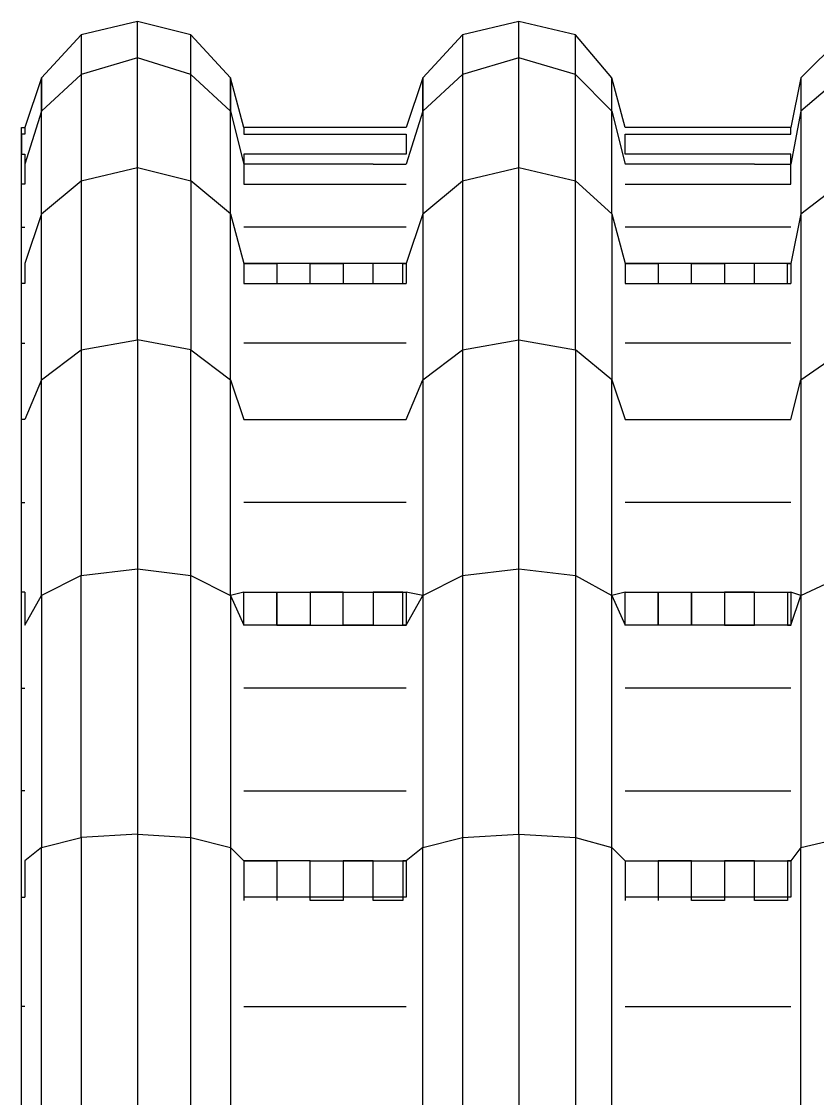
# Model space of a CAD drawing. Extents: x 636183 to 639890, y 299162 to 300538.
# Drawn here: x 636829.29 to 636837.68, y 299630.27 to 299641.62 of the extents above; entities that cross this region are included whole.
import ezdxf

# ---------------------------------------------------------------- set-up
doc = ezdxf.new("R2010")
doc.units = 0
doc.layers.add('Default', color=7, linetype='Continuous')

msp = doc.modelspace()

# ---------------------------------------------------------------- linework, layer by layer
at = {"layer": 'Default'}
for p, q in [((636830.519, 299641.621), (636829.924, 299641.481)), ((636830.519, 299641.237), (636830.519, 299641.621)), ((636831.079, 299641.481), (636830.519, 299641.621)), ((636834.541, 299641.621), (636833.947, 299641.481)), ((636834.541, 299641.237), (636834.541, 299641.621)), ((636835.136, 299641.481), (636834.541, 299641.621)), ((636829.924, 299641.481), (636829.505, 299641.027)), ((636829.924, 299641.481), (636829.924, 299641.062)), ((636831.079, 299641.062), (636831.079, 299641.481)), ((636831.498, 299641.027), (636831.079, 299641.481)), ((636833.947, 299641.481), (636833.527, 299641.027)), ((636833.947, 299641.481), (636833.947, 299641.062)), ((636835.136, 299641.062), (636835.136, 299641.481)), ((636835.521, 299641.027), (636835.136, 299641.481)), ((636837.969, 299641.481), (636837.514, 299641.027)), ((636830.519, 299641.237), (636829.924, 299641.062)), ((636830.519, 299640.082), (636830.519, 299641.237)), ((636831.079, 299641.062), (636830.519, 299641.237)), ((636834.541, 299641.237), (636833.947, 299641.062)), ((636834.541, 299640.082), (636834.541, 299641.237)), ((636835.136, 299641.062), (636834.541, 299641.237)), ((636829.505, 299641.027), (636829.33, 299640.502)), ((636829.924, 299641.062), (636829.505, 299640.677)), ((636829.505, 299641.027), (636829.505, 299640.677)), ((636829.505, 299640.677), (636829.505, 299641.027)), ((636829.924, 299641.062), (636829.924, 299639.942)), ((636831.498, 299640.677), (636831.079, 299641.062)), ((636831.079, 299639.942), (636831.079, 299641.062)), ((636831.498, 299641.027), (636831.498, 299640.677)), ((636831.498, 299640.677), (636831.498, 299641.027)), ((636831.638, 299640.502), (636831.498, 299641.027)), ((636833.527, 299641.027), (636833.352, 299640.502)), ((636833.947, 299641.062), (636833.527, 299640.677)), ((636833.527, 299641.027), (636833.527, 299640.677)), ((636833.527, 299640.677), (636833.527, 299641.027)), ((636833.947, 299641.062), (636833.947, 299639.942)), ((636835.136, 299641.062), (636835.521, 299640.677)), ((636835.136, 299639.942), (636835.136, 299641.062)), ((636835.521, 299640.677), (636835.521, 299641.027)), ((636835.661, 299640.502), (636835.521, 299641.027)), ((636837.514, 299641.027), (636837.409, 299640.502)), ((636837.969, 299641.062), (636837.514, 299640.677)), ((636837.514, 299641.027), (636837.514, 299640.677)), ((636829.505, 299640.677), (636829.33, 299640.117)), ((636829.505, 299639.593), (636829.505, 299640.677)), ((636831.498, 299640.677), (636831.638, 299640.117)), ((636831.498, 299639.593), (636831.498, 299640.677)), ((636833.527, 299640.677), (636833.352, 299640.117)), ((636833.527, 299640.677), (636833.527, 299639.593)), ((636835.521, 299640.677), (636835.661, 299640.117)), ((636835.521, 299639.593), (636835.521, 299640.677)), ((636837.514, 299640.677), (636837.409, 299640.117)), ((636837.514, 299640.677), (636837.514, 299639.593)), ((636829.295, 299640.502), (636829.33, 299640.502)), ((636829.295, 299640.432), (636829.295, 299640.502)), ((636829.295, 299640.432), (636829.295, 299640.222)), ((636829.33, 299640.432), (636829.295, 299640.432)), ((636829.295, 299640.222), (636829.295, 299640.432)), ((636829.33, 299640.502), (636829.33, 299640.432)), ((636831.988, 299640.502), (636831.638, 299640.502)), ((636831.638, 299640.502), (636831.638, 299640.432)), ((636833.352, 299640.502), (636831.638, 299640.502)), ((636831.638, 299640.432), (636833.352, 299640.432)), ((636832.338, 299640.502), (636831.988, 299640.502)), ((636832.688, 299640.502), (636832.338, 299640.502)), ((636833.002, 299640.502), (636832.688, 299640.502)), ((636833.317, 299640.502), (636833.002, 299640.502)), ((636833.352, 299640.502), (636833.317, 299640.502)), ((636833.352, 299640.432), (636833.352, 299640.222)), ((636836.01, 299640.502), (636835.661, 299640.502)), ((636837.409, 299640.502), (636835.661, 299640.502)), ((636835.661, 299640.432), (636837.409, 299640.432)), ((636835.661, 299640.222), (636835.661, 299640.432)), ((636836.36, 299640.502), (636836.01, 299640.502)), ((636836.71, 299640.502), (636836.36, 299640.502)), ((636837.025, 299640.502), (636836.71, 299640.502)), ((636837.375, 299640.502), (636837.025, 299640.502)), ((636837.409, 299640.502), (636837.375, 299640.502)), ((636837.409, 299640.432), (636837.409, 299640.502)), ((636829.295, 299640.222), (636829.33, 299640.222)), ((636829.295, 299639.907), (636829.295, 299640.222)), ((636829.33, 299640.222), (636829.33, 299639.907)), ((636831.638, 299640.222), (636831.638, 299639.907)), ((636833.352, 299640.222), (636831.638, 299640.222)), ((636837.409, 299640.222), (636835.661, 299640.222)), ((636837.409, 299639.907), (636837.409, 299640.222)), ((636829.924, 299639.942), (636830.519, 299640.082)), ((636830.519, 299638.263), (636830.519, 299640.082)), ((636830.519, 299640.082), (636831.079, 299639.942)), ((636831.988, 299640.117), (636831.638, 299640.117)), ((636832.338, 299640.117), (636831.988, 299640.117)), ((636832.688, 299640.117), (636832.338, 299640.117)), ((636833.002, 299640.117), (636832.688, 299640.117)), ((636833.002, 299640.117), (636833.317, 299640.117)), ((636833.317, 299640.117), (636833.352, 299640.117)), ((636833.947, 299639.942), (636834.541, 299640.082)), ((636834.541, 299638.263), (636834.541, 299640.082)), ((636834.541, 299640.082), (636835.136, 299639.942)), ((636836.01, 299640.117), (636835.661, 299640.117)), ((636836.36, 299640.117), (636836.01, 299640.117)), ((636836.71, 299640.117), (636836.36, 299640.117)), ((636837.025, 299640.117), (636836.71, 299640.117)), ((636837.025, 299640.117), (636837.375, 299640.117)), ((636837.375, 299640.117), (636837.409, 299640.117)), ((636829.33, 299639.907), (636829.295, 299639.907)), ((636829.295, 299639.453), (636829.295, 299639.907)), ((636829.505, 299639.593), (636829.924, 299639.942)), ((636829.924, 299639.942), (636829.924, 299638.158)), ((636831.079, 299639.942), (636831.079, 299638.158)), ((636831.498, 299639.593), (636831.079, 299639.942)), ((636831.638, 299639.907), (636833.352, 299639.907)), ((636833.527, 299639.593), (636833.947, 299639.942)), ((636833.947, 299639.942), (636833.947, 299638.158)), ((636835.136, 299638.158), (636835.136, 299639.942)), ((636835.136, 299639.942), (636835.521, 299639.593)), ((636835.661, 299639.907), (636837.409, 299639.907)), ((636837.514, 299639.593), (636837.969, 299639.942)), ((636829.505, 299639.593), (636829.33, 299639.068)), ((636829.505, 299637.844), (636829.505, 299639.593)), ((636831.498, 299639.593), (636831.638, 299639.068)), ((636831.498, 299637.844), (636831.498, 299639.593)), ((636833.527, 299639.593), (636833.352, 299639.068)), ((636833.527, 299639.593), (636833.527, 299637.844)), ((636835.521, 299639.593), (636835.521, 299637.844)), ((636835.521, 299639.593), (636835.661, 299639.068)), ((636837.514, 299639.593), (636837.409, 299639.068)), ((636837.514, 299639.593), (636837.514, 299637.844)), ((636829.295, 299639.453), (636829.33, 299639.453)), ((636829.295, 299638.858), (636829.295, 299639.453)), ((636833.352, 299639.453), (636831.638, 299639.453)), ((636837.409, 299639.453), (636835.661, 299639.453)), ((636829.33, 299639.068), (636829.33, 299638.858)), ((636831.638, 299639.068), (636831.988, 299639.068)), ((636831.988, 299639.068), (636831.638, 299639.068)), ((636831.638, 299639.068), (636831.638, 299638.858)), ((636831.988, 299639.068), (636831.988, 299638.858)), ((636832.338, 299639.068), (636831.988, 299639.068)), ((636832.338, 299639.068), (636832.688, 299639.068)), ((636832.338, 299638.858), (636832.338, 299639.068)), ((636832.688, 299639.068), (636832.338, 299639.068)), ((636832.688, 299639.068), (636832.688, 299638.858)), ((636833.002, 299639.068), (636832.688, 299639.068)), ((636833.002, 299638.858), (636833.002, 299639.068)), ((636833.317, 299639.068), (636833.002, 299639.068)), ((636833.352, 299639.068), (636833.317, 299639.068)), ((636833.317, 299639.068), (636833.352, 299639.068)), ((636833.317, 299638.858), (636833.317, 299639.068)), ((636833.352, 299639.068), (636833.352, 299638.858)), ((636835.661, 299639.068), (636836.01, 299639.068)), ((636836.01, 299639.068), (636835.661, 299639.068)), ((636835.661, 299639.068), (636835.661, 299638.858)), ((636836.01, 299639.068), (636836.01, 299638.858)), ((636836.36, 299639.068), (636836.01, 299639.068)), ((636836.36, 299639.068), (636836.71, 299639.068)), ((636836.36, 299638.858), (636836.36, 299639.068)), ((636836.71, 299639.068), (636836.36, 299639.068)), ((636836.71, 299639.068), (636836.71, 299638.858)), ((636837.025, 299639.068), (636836.71, 299639.068)), ((636837.025, 299638.858), (636837.025, 299639.068)), ((636837.375, 299639.068), (636837.025, 299639.068)), ((636837.409, 299639.068), (636837.375, 299639.068)), ((636837.375, 299639.068), (636837.409, 299639.068)), ((636837.375, 299638.858), (636837.375, 299639.068)), ((636837.409, 299639.068), (636837.409, 299638.858)), ((636829.33, 299638.858), (636829.295, 299638.858)), ((636829.295, 299638.228), (636829.295, 299638.858)), ((636831.638, 299638.858), (636833.352, 299638.858)), ((636831.988, 299638.858), (636832.338, 299638.858)), ((636832.688, 299638.858), (636833.002, 299638.858)), ((636835.661, 299638.858), (636837.409, 299638.858)), ((636836.01, 299638.858), (636836.36, 299638.858)), ((636836.71, 299638.858), (636837.025, 299638.858)), ((636829.924, 299638.158), (636830.519, 299638.263)), ((636830.519, 299638.263), (636830.519, 299635.85)), ((636831.079, 299638.158), (636830.519, 299638.263)), ((636833.947, 299638.158), (636834.541, 299638.263)), ((636834.541, 299635.85), (636834.541, 299638.263)), ((636834.541, 299638.263), (636835.136, 299638.158)), ((636829.295, 299638.228), (636829.33, 299638.228)), ((636829.295, 299637.424), (636829.295, 299638.228)), ((636829.505, 299637.844), (636829.924, 299638.158)), ((636829.924, 299638.158), (636829.924, 299635.78)), ((636831.079, 299635.78), (636831.079, 299638.158)), ((636831.079, 299638.158), (636831.498, 299637.844)), ((636833.352, 299638.228), (636831.638, 299638.228)), ((636833.527, 299637.844), (636833.947, 299638.158)), ((636833.947, 299638.158), (636833.947, 299635.78)), ((636835.136, 299638.158), (636835.136, 299635.78)), ((636835.521, 299637.844), (636835.136, 299638.158)), ((636837.409, 299638.228), (636835.661, 299638.228)), ((636837.514, 299637.844), (636837.969, 299638.158)), ((636829.505, 299637.844), (636829.33, 299637.424)), ((636829.505, 299635.57), (636829.505, 299637.844)), ((636831.498, 299637.844), (636831.638, 299637.424)), ((636831.498, 299635.57), (636831.498, 299637.844)), ((636833.352, 299637.424), (636833.527, 299637.844)), ((636833.527, 299637.844), (636833.527, 299635.57)), ((636835.521, 299635.57), (636835.521, 299637.844)), ((636835.521, 299637.844), (636835.661, 299637.424)), ((636837.409, 299637.424), (636837.514, 299637.844)), ((636837.514, 299637.844), (636837.514, 299635.57)), ((636829.33, 299637.424), (636829.295, 299637.424)), ((636829.295, 299636.55), (636829.295, 299637.424)), ((636831.638, 299637.424), (636831.988, 299637.424)), ((636831.638, 299637.424), (636833.352, 299637.424)), ((636831.988, 299637.424), (636832.338, 299637.424)), ((636832.338, 299637.424), (636832.688, 299637.424)), ((636832.688, 299637.424), (636833.002, 299637.424)), ((636833.002, 299637.424), (636833.317, 299637.424)), ((636833.317, 299637.424), (636833.352, 299637.424)), ((636835.661, 299637.424), (636836.01, 299637.424)), ((636835.661, 299637.424), (636837.409, 299637.424)), ((636836.01, 299637.424), (636836.36, 299637.424)), ((636836.36, 299637.424), (636836.71, 299637.424)), ((636836.71, 299637.424), (636837.025, 299637.424)), ((636837.025, 299637.424), (636837.375, 299637.424)), ((636837.375, 299637.424), (636837.409, 299637.424)), ((636829.295, 299636.55), (636829.33, 299636.55)), ((636829.295, 299635.605), (636829.295, 299636.55)), ((636833.352, 299636.55), (636831.638, 299636.55)), ((636837.409, 299636.55), (636835.661, 299636.55)), ((636829.924, 299635.78), (636829.505, 299635.57)), ((636829.924, 299635.78), (636830.519, 299635.85)), ((636829.924, 299633.017), (636829.924, 299635.78)), ((636830.519, 299635.85), (636830.519, 299633.052)), ((636830.519, 299635.85), (636831.079, 299635.78)), ((636831.079, 299633.017), (636831.079, 299635.78)), ((636831.079, 299635.78), (636831.498, 299635.57)), ((636833.527, 299635.57), (636833.947, 299635.78)), ((636833.947, 299635.78), (636834.541, 299635.85)), ((636833.947, 299635.78), (636833.947, 299633.017)), ((636834.541, 299633.052), (636834.541, 299635.85)), ((636834.541, 299635.85), (636835.136, 299635.78)), ((636835.136, 299635.78), (636835.136, 299633.017)), ((636835.136, 299635.78), (636835.521, 299635.57)), ((636837.514, 299635.57), (636837.969, 299635.78)), ((636829.33, 299635.605), (636829.295, 299635.605)), ((636829.295, 299634.591), (636829.295, 299635.605)), ((636829.33, 299635.605), (636829.33, 299635.255)), ((636829.33, 299635.255), (636829.505, 299635.57)), ((636829.505, 299635.57), (636829.505, 299632.912)), ((636831.638, 299635.605), (636831.498, 299635.57)), ((636831.498, 299635.57), (636831.498, 299632.912)), ((636831.498, 299635.57), (636831.638, 299635.255)), ((636831.638, 299635.255), (636831.638, 299635.605)), ((636831.638, 299635.605), (636833.352, 299635.605)), ((636831.988, 299635.605), (636831.988, 299635.255)), ((636831.988, 299635.255), (636831.988, 299635.605)), ((636832.338, 299635.605), (636832.338, 299635.255)), ((636832.688, 299635.605), (636832.338, 299635.605)), ((636832.688, 299635.255), (636832.688, 299635.605)), ((636833.002, 299635.605), (636833.002, 299635.255)), ((636833.317, 299635.605), (636833.002, 299635.605)), ((636833.317, 299635.255), (636833.317, 299635.605)), ((636833.352, 299635.605), (636833.352, 299635.255)), ((636833.527, 299635.57), (636833.352, 299635.605)), ((636833.352, 299635.255), (636833.527, 299635.57)), ((636833.527, 299635.57), (636833.527, 299632.912)), ((636835.661, 299635.605), (636835.521, 299635.57)), ((636835.521, 299632.912), (636835.521, 299635.57)), ((636835.521, 299635.57), (636835.661, 299635.255)), ((636835.661, 299635.255), (636835.661, 299635.605)), ((636835.661, 299635.605), (636837.409, 299635.605)), ((636836.01, 299635.605), (636836.01, 299635.255)), ((636836.01, 299635.255), (636836.01, 299635.605)), ((636836.36, 299635.605), (636836.36, 299635.255)), ((636836.36, 299635.255), (636836.36, 299635.605)), ((636836.71, 299635.605), (636836.71, 299635.255)), ((636837.025, 299635.605), (636836.71, 299635.605)), ((636837.025, 299635.255), (636837.025, 299635.605)), ((636837.375, 299635.605), (636837.375, 299635.255)), ((636837.409, 299635.605), (636837.409, 299635.255)), ((636837.514, 299635.57), (636837.409, 299635.605)), ((636837.409, 299635.255), (636837.514, 299635.57)), ((636837.514, 299635.57), (636837.514, 299632.912)), ((636831.988, 299635.255), (636831.638, 299635.255)), ((636832.338, 299635.255), (636831.988, 299635.255)), ((636831.988, 299635.255), (636832.338, 299635.255)), ((636832.338, 299635.255), (636832.688, 299635.255)), ((636833.002, 299635.255), (636832.688, 299635.255)), ((636832.688, 299635.255), (636833.002, 299635.255)), ((636833.002, 299635.255), (636833.317, 299635.255)), ((636833.352, 299635.255), (636833.317, 299635.255)), ((636833.317, 299635.255), (636833.352, 299635.255)), ((636836.01, 299635.255), (636835.661, 299635.255)), ((636836.36, 299635.255), (636836.01, 299635.255)), ((636836.71, 299635.255), (636836.36, 299635.255)), ((636837.025, 299635.255), (636836.71, 299635.255)), ((636836.71, 299635.255), (636837.025, 299635.255)), ((636837.375, 299635.255), (636837.025, 299635.255)), ((636837.409, 299635.255), (636837.375, 299635.255)), ((636837.375, 299635.255), (636837.409, 299635.255)), ((636829.295, 299634.591), (636829.33, 299634.591)), ((636829.295, 299633.507), (636829.295, 299634.591)), ((636833.352, 299634.591), (636831.638, 299634.591)), ((636837.409, 299634.591), (636835.661, 299634.591)), ((636829.33, 299633.507), (636829.295, 299633.507)), ((636829.295, 299632.387), (636829.295, 299633.507)), ((636831.638, 299633.507), (636833.352, 299633.507)), ((636835.661, 299633.507), (636837.409, 299633.507)), ((636830.519, 299633.052), (636829.924, 299633.017)), ((636830.519, 299633.052), (636831.079, 299633.017)), ((636830.519, 299633.052), (636830.519, 299630.044)), ((636833.947, 299633.017), (636834.541, 299633.052)), ((636834.541, 299633.052), (636835.136, 299633.017)), ((636834.541, 299633.052), (636834.541, 299630.044)), ((636829.505, 299632.912), (636829.924, 299633.017)), ((636829.924, 299633.017), (636829.924, 299630.044)), ((636831.079, 299633.017), (636831.498, 299632.912)), ((636831.079, 299630.044), (636831.079, 299633.017)), ((636833.527, 299632.912), (636833.947, 299633.017)), ((636833.947, 299633.017), (636833.947, 299630.044)), ((636835.136, 299633.017), (636835.521, 299632.912)), ((636835.136, 299633.017), (636835.136, 299630.044)), ((636837.514, 299632.912), (636837.969, 299633.017)), ((636829.505, 299632.912), (636829.33, 299632.772)), ((636829.505, 299630.044), (636829.505, 299632.912)), ((636831.498, 299632.912), (636831.638, 299632.772)), ((636831.498, 299632.912), (636831.498, 299630.044)), ((636833.527, 299632.912), (636833.352, 299632.772)), ((636833.527, 299630.044), (636833.527, 299632.912)), ((636835.521, 299632.912), (636835.661, 299632.772)), ((636835.521, 299630.044), (636835.521, 299632.912)), ((636837.514, 299632.912), (636837.409, 299632.772)), ((636837.514, 299630.044), (636837.514, 299632.912)), ((636829.33, 299632.772), (636829.33, 299632.387)), ((636831.638, 299632.772), (636831.988, 299632.772)), ((636831.988, 299632.772), (636831.638, 299632.772)), ((636831.638, 299632.772), (636831.638, 299632.352)), ((636831.988, 299632.772), (636831.988, 299632.352)), ((636832.338, 299632.772), (636831.988, 299632.772)), ((636832.338, 299632.352), (636832.338, 299632.772)), ((636832.338, 299632.772), (636832.688, 299632.772)), ((636832.688, 299632.772), (636832.688, 299632.352)), ((636833.002, 299632.772), (636832.688, 299632.772)), ((636832.688, 299632.772), (636833.002, 299632.772)), ((636833.002, 299632.352), (636833.002, 299632.772)), ((636833.002, 299632.772), (636833.317, 299632.772)), ((636833.317, 299632.772), (636833.317, 299632.352)), ((636833.352, 299632.772), (636833.317, 299632.772)), ((636833.317, 299632.772), (636833.352, 299632.772)), ((636833.352, 299632.772), (636833.352, 299632.387)), ((636835.661, 299632.772), (636836.01, 299632.772)), ((636835.661, 299632.772), (636835.661, 299632.352)), ((636836.01, 299632.772), (636836.01, 299632.352)), ((636836.36, 299632.772), (636836.01, 299632.772)), ((636836.01, 299632.772), (636836.36, 299632.772)), ((636836.36, 299632.352), (636836.36, 299632.772)), ((636836.36, 299632.772), (636836.71, 299632.772)), ((636836.71, 299632.772), (636836.71, 299632.352)), ((636837.025, 299632.772), (636836.71, 299632.772)), ((636836.71, 299632.772), (636837.025, 299632.772)), ((636837.025, 299632.352), (636837.025, 299632.772)), ((636837.025, 299632.772), (636837.375, 299632.772)), ((636837.375, 299632.772), (636837.375, 299632.352)), ((636837.409, 299632.772), (636837.375, 299632.772)), ((636837.375, 299632.772), (636837.409, 299632.772)), ((636837.409, 299632.772), (636837.409, 299632.387)), ((636829.295, 299632.387), (636829.33, 299632.387)), ((636829.295, 299631.233), (636829.295, 299632.387)), ((636833.352, 299632.387), (636831.638, 299632.387)), ((636837.409, 299632.387), (636835.661, 299632.387)), ((636832.688, 299632.352), (636832.338, 299632.352)), ((636833.317, 299632.352), (636833.002, 299632.352)), ((636836.71, 299632.352), (636836.36, 299632.352)), ((636837.375, 299632.352), (636837.025, 299632.352)), ((636829.33, 299631.233), (636829.295, 299631.233)), ((636829.295, 299630.044), (636829.295, 299631.233)), ((636831.638, 299631.233), (636833.352, 299631.233)), ((636835.661, 299631.233), (636837.409, 299631.233))]:
    msp.add_line(p, q, dxfattribs=at)

doc.saveas('drawing.dxf')
